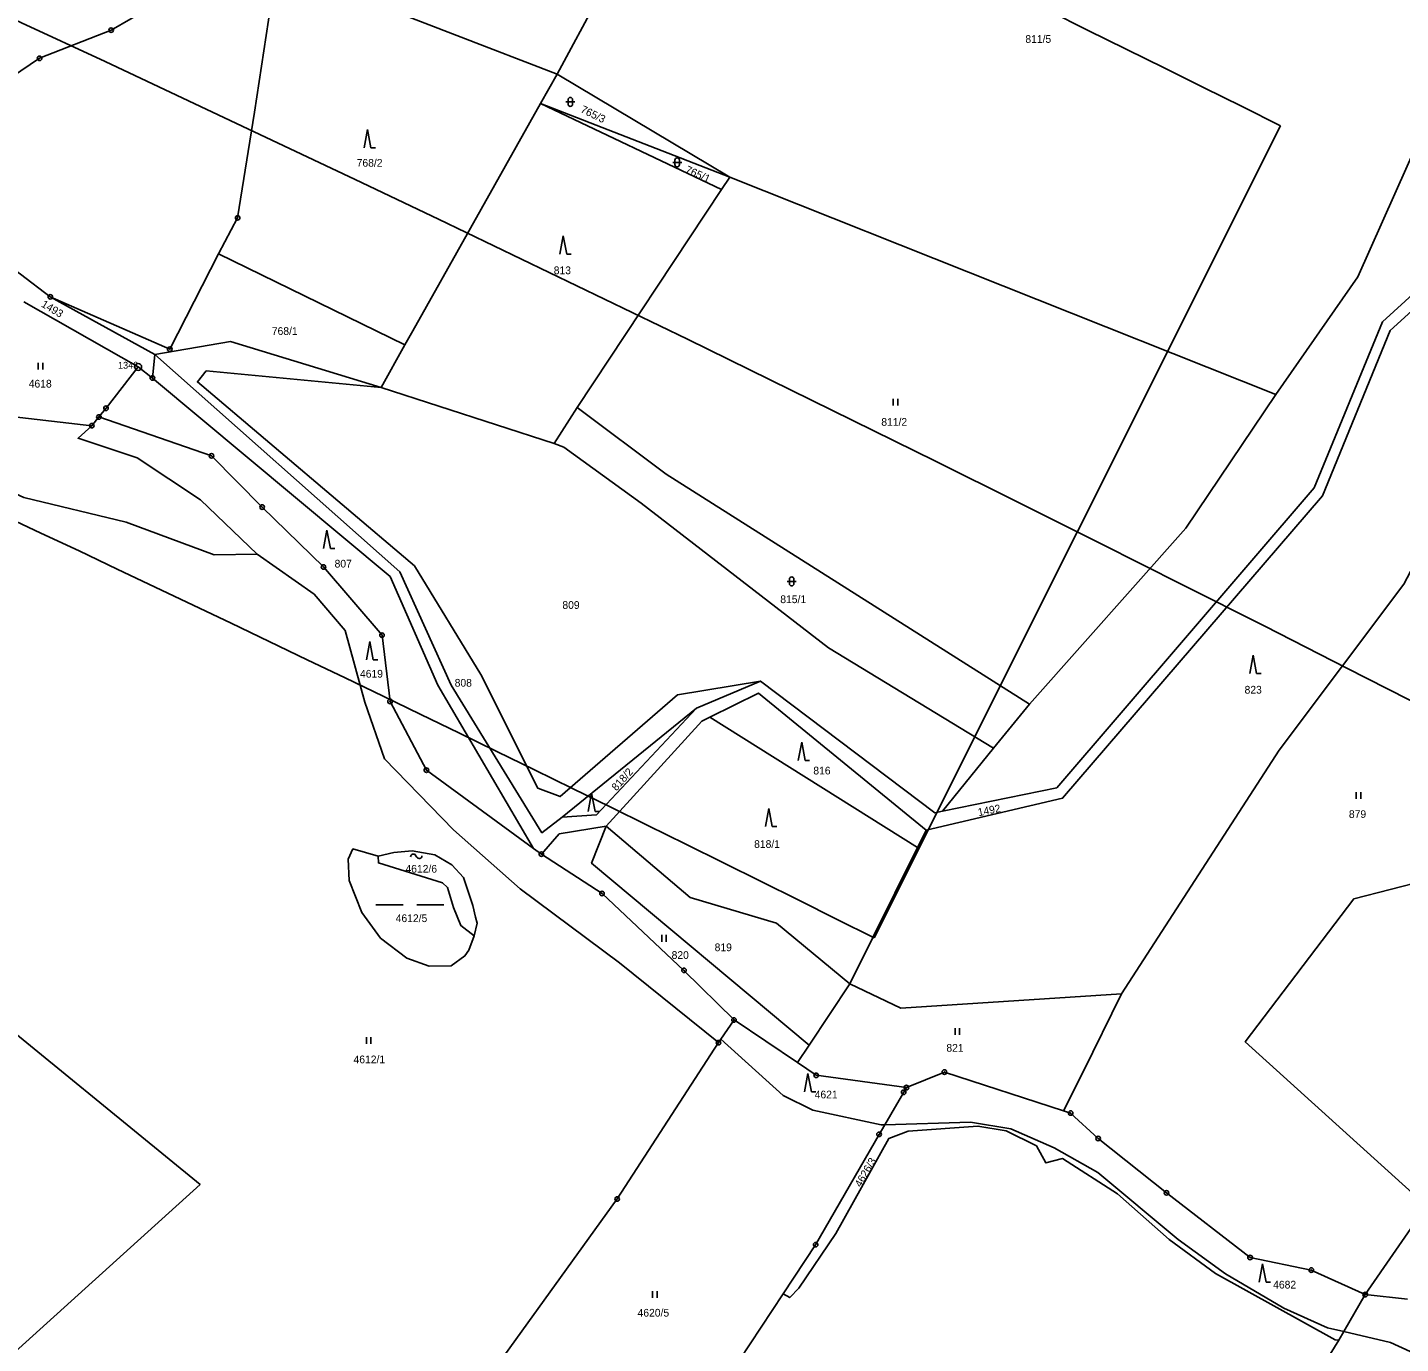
# Model space of a CAD drawing. Extents: x -644096 to -634268, y -1141430 to -1133463.
# Drawn here: x -638342.7 to -638040.3, y -1137496.6 to -1137206.7 of the extents above; entities that cross this region are included whole.
import ezdxf

# ---------------------------------------------------------------- set-up
doc = ezdxf.new("R2010")
doc.units = 0
for name, color, linetype in [('_CIVIL_CONSTRUCTION', 7, 'Continuous'), ('M_Svah_Zarez', 7, 'Continuous'), ('spodek_nasyp', 7, 'Continuous'), ('spodek_zarez', 7, 'Continuous'), ('svrsek_osa_sjezdy', 7, 'Continuous'), ('svrsek_osa_terminal_VRT', 7, 'Continuous'), ('svrsek_osa_VRT', 7, 'Continuous'), ('terminal_VRT', 7, 'Continuous')]:
    doc.layers.add(name, color=color, linetype=linetype)

msp = doc.modelspace()

# ---------------------------------------------------------------- linework, layer by layer
at = {"layer": '_CIVIL_CONSTRUCTION'}
for centre, radius in [((-638324.32, -1137207.27), 0.5), ((-638324.32, -1137207.27), 0.0303), ((-638340.07, -1137213.48), 0.5), ((-638340.07, -1137213.48), 0.0303), ((-638296.45, -1137248.6), 0.5), ((-638296.45, -1137248.6), 0.0303), ((-638337.71, -1137266.03), 0.5), ((-638337.71, -1137266.03), 0.0303), ((-638311.4, -1137277.54), 0.5), ((-638311.4, -1137277.54), 0.0303), ((-638318.35, -1137281.47), 0.75), ((-638318.35, -1137281.47), 0.03), ((-638315.22, -1137283.9), 0.5), ((-638315.22, -1137283.9), 0.0303), ((-638327, -1137292.48), 0.5), ((-638325.44, -1137290.56), 0.5), ((-638325.44, -1137290.56), 0.0303), ((-638328.56, -1137294.4), 0.5), ((-638328.56, -1137294.4), 0.0303), ((-638327, -1137292.48), 0.0303), ((-638302.21, -1137301.04), 0.5), ((-638302.21, -1137301.04), 0.0303), ((-638291.04, -1137312.33), 0.5), ((-638291.04, -1137312.33), 0.0303), ((-638277.53, -1137325.52), 0.5), ((-638277.53, -1137325.52), 0.0303), ((-638264.63, -1137340.54), 0.5), ((-638264.63, -1137340.54), 0.0303), ((-638262.86, -1137355.14), 0.5), ((-638262.86, -1137355.14), 0.0303), ((-638254.86, -1137370.3), 0.5), ((-638254.86, -1137370.3), 0.0303), ((-638229.54, -1137388.8), 0.5), ((-638229.54, -1137388.8), 0.0303), ((-638216.17, -1137397.46), 0.5), ((-638216.17, -1137397.46), 0.0303), ((-638198.12, -1137414.39), 0.5), ((-638198.12, -1137414.39), 0.0303), ((-638187.09, -1137425.31), 0.5), ((-638187.09, -1137425.31), 0.0303), ((-638190.5, -1137430.3), 0.5), ((-638190.5, -1137430.3), 0.0303), ((-638169, -1137437.5), 0.5), ((-638169, -1137437.5), 0.0303), ((-638140.75, -1137436.79), 0.5), ((-638140.75, -1137436.79), 0.0303), ((-638149.12, -1137440.21), 0.5), ((-638149.12, -1137440.21), 0.0303), ((-638149.72, -1137441.24), 0.5), ((-638149.72, -1137441.24), 0.0303), ((-638112.94, -1137445.82), 0.5), ((-638112.94, -1137445.82), 0.0303), ((-638155.14, -1137450.51), 0.5), ((-638155.14, -1137450.51), 0.0303), ((-638106.87, -1137451.42), 0.5), ((-638106.87, -1137451.42), 0.0303), ((-638212.84, -1137464.74), 0.5), ((-638212.84, -1137464.74), 0.0303), ((-638091.82, -1137463.4), 0.5), ((-638091.82, -1137463.4), 0.0303), ((-638169.12, -1137474.82), 0.5), ((-638169.12, -1137474.82), 0.0303), ((-638073.41, -1137477.64), 0.5), ((-638073.41, -1137477.64), 0.0303), ((-638059.92, -1137480.41), 0.5), ((-638059.92, -1137480.41), 0.0303), ((-638048.04, -1137485.81), 0.5), ((-638048.04, -1137485.81), 0.0303)]:
    msp.add_circle(centre, radius, dxfattribs=at)
at = {"layer": 'M_Svah_Zarez'}
msp.add_line((-638257.24, -1137389.05), (-638256.94, -1137389.45), dxfattribs=at)
for centre, start, end in [((-638257.75, -1137389.34), 29.2914, 181.2189), ((-638256.43, -1137389.16), 209.2914, 1.2189)]:
    msp.add_arc(centre, 0.588, start, end, dxfattribs=at)
at = {"layer": 'spodek_nasyp'}
msp.add_line((-638066.69, -1137228.36), (-638156.19, -1137407.22), dxfattribs=at)
for radius in [8902.25, 8702.25]:
    msp.add_arc((-642050.26, -1145189.6), radius, 63.41797, 71.234685, dxfattribs=at)
at = {"layer": 'spodek_zarez'}
msp.add_circle((-638683.07, -1137056.85), 1378.08, dxfattribs=at)
at = {"layer": 'svrsek_osa_sjezdy'}
for p, q in [((-638223.66, -1137222.58), (-638223.66, -1137223.58)), ((-638222.66, -1137223.58), (-638222.66, -1137222.58)), ((-638224.16, -1137223.08), (-638222.16, -1137223.08)), ((-638267.82, -1137229.16), (-638268.57, -1137233.16)), ((-638267.07, -1137233.16), (-638267.82, -1137229.16)), ((-638267.07, -1137233.16), (-638266.07, -1137233.16)), ((-638200.61, -1137236.4), (-638198.61, -1137236.4)), ((-638200.11, -1137235.9), (-638200.11, -1137236.9)), ((-638199.11, -1137236.9), (-638199.11, -1137235.9)), ((-638224.7, -1137252.59), (-638225.45, -1137256.59)), ((-638223.95, -1137256.59), (-638224.7, -1137252.59)), ((-638223.95, -1137256.59), (-638222.95, -1137256.59)), ((-638340.39, -1137282.04), (-638340.39, -1137280.54)), ((-638339.39, -1137282.04), (-638339.39, -1137280.54)), ((-638152.04, -1137289.97), (-638152.04, -1137288.47)), ((-638151.04, -1137289.97), (-638151.04, -1137288.47)), ((-638276.77, -1137317.43), (-638277.52, -1137321.43)), ((-638276.02, -1137321.43), (-638276.77, -1137317.43)), ((-638276.02, -1137321.43), (-638275.02, -1137321.43)), ((-638174.89, -1137328.21), (-638174.89, -1137329.21)), ((-638173.89, -1137329.21), (-638173.89, -1137328.21)), ((-638175.39, -1137328.71), (-638173.39, -1137328.71)), ((-638267.32, -1137341.95), (-638268.07, -1137345.95)), ((-638266.57, -1137345.95), (-638267.32, -1137341.95)), ((-638266.57, -1137345.95), (-638265.57, -1137345.95)), ((-638072.73, -1137344.97), (-638073.48, -1137348.97)), ((-638071.98, -1137348.97), (-638072.73, -1137344.97)), ((-638071.98, -1137348.97), (-638070.98, -1137348.97)), ((-638172.19, -1137364.12), (-638172.94, -1137368.12)), ((-638171.44, -1137368.12), (-638172.19, -1137364.12)), ((-638171.44, -1137368.12), (-638170.44, -1137368.12)), ((-638218.46, -1137375.37), (-638219.21, -1137379.37)), ((-638217.71, -1137379.37), (-638218.46, -1137375.37)), ((-638050.04, -1137376.61), (-638050.04, -1137375.11)), ((-638049.04, -1137376.61), (-638049.04, -1137375.11)), ((-638217.71, -1137379.37), (-638216.71, -1137379.37)), ((-638179.42, -1137378.71), (-638180.17, -1137382.71)), ((-638178.67, -1137382.71), (-638179.42, -1137378.71)), ((-638178.67, -1137382.71), (-638177.67, -1137382.71)), ((-638266, -1137399.98), (-638260, -1137399.98)), ((-638257, -1137399.98), (-638251, -1137399.98)), ((-638203.02, -1137408.09), (-638203.02, -1137406.59)), ((-638202.02, -1137408.09), (-638202.02, -1137406.59)), ((-638138.39, -1137428.62), (-638138.39, -1137427.12)), ((-638137.39, -1137428.62), (-638137.39, -1137427.12)), ((-638268.08, -1137430.6), (-638268.08, -1137429.1)), ((-638267.08, -1137430.6), (-638267.08, -1137429.1)), ((-638170.81, -1137437.11), (-638171.56, -1137441.11)), ((-638170.06, -1137441.11), (-638170.81, -1137437.11)), ((-638170.06, -1137441.11), (-638169.06, -1137441.11)), ((-638070.65, -1137479.05), (-638071.4, -1137483.05)), ((-638069.9, -1137483.05), (-638070.65, -1137479.05)), ((-638205.05, -1137486.54), (-638205.05, -1137485.04)), ((-638204.05, -1137486.54), (-638204.05, -1137485.04)), ((-638069.9, -1137483.05), (-638068.9, -1137483.05))]:
    msp.add_line(p, q, dxfattribs=at)
for centre, start, end in [((-638223.16, -1137222.58), 0, 180), ((-638223.16, -1137223.58), 180, 359.9879), ((-638199.61, -1137235.9), 0, 180), ((-638199.61, -1137236.9), 180, 359.9879), ((-638174.39, -1137328.21), 0, 180), ((-638174.39, -1137329.21), 180, 359.9879)]:
    msp.add_arc(centre, 0.5, start, end, dxfattribs=at)
at = {"layer": 'svrsek_osa_terminal_VRT'}
msp.add_arc((-642050.26, -1145189.6), 8802.25, 41.413152, 75.317049, dxfattribs=at)
at = {"layer": 'terminal_VRT'}
for p, q in [((-638226.08, -1137216.98), (-638202.26, -1137172.78)), ((-638226.08, -1137216.98), (-638283.2, -1137194.91)), ((-638226.08, -1137216.98), (-638229.69, -1137223.41)), ((-638188, -1137239.63), (-638226.08, -1137216.98)), ((-638188, -1137239.63), (-638229.69, -1137223.41)), ((-638229.69, -1137223.41), (-638189.87, -1137242.39)), ((-638189.87, -1137242.39), (-638188, -1137239.63)), ((-638067.72, -1137287.53), (-638188, -1137239.63)), ((-638189.87, -1137242.39), (-638221.68, -1137290.4)), ((-638259.59, -1137276.56), (-638300.65, -1137256.52)), ((-638343.58, -1137267.15), (-638318.35, -1137281.47)), ((-638343.58, -1137267.15), (-638318.35, -1137281.47)), ((-638337.71, -1137266.03), (-638314.66, -1137278.7)), ((-638264.82, -1137286.01), (-638259.59, -1137276.56)), ((-638314.66, -1137278.7), (-638315.22, -1137283.9)), ((-638315.22, -1137283.9), (-638318.35, -1137281.47)), ((-638226.74, -1137298.33), (-638264.82, -1137286.01)), ((-638328.56, -1137294.4), (-638359.48, -1137290.85)), ((-638226.74, -1137298.33), (-638221.68, -1137290.4)), ((-638328.56, -1137294.4), (-638327, -1137292.48)), ((-638327, -1137292.48), (-638302.21, -1137301.04)), ((-638327, -1137292.48), (-638302.21, -1137301.04)), ((-638302.21, -1137301.04), (-638291.04, -1137312.33)), ((-638302.21, -1137301.04), (-638291.04, -1137312.33)), ((-638291.04, -1137312.33), (-638277.53, -1137325.52)), ((-638291.04, -1137312.33), (-638277.53, -1137325.52)), ((-638195.38, -1137356.6), (-638181.25, -1137350.65)), ((-638121.97, -1137355.75), (-638129.94, -1137365.45)), ((-638224.94, -1137380.63), (-638195.38, -1137356.6)), ((-638192.42, -1137358.59), (-638146.66, -1137387.32)), ((-638141.17, -1137379.31), (-638129.94, -1137365.45)), ((-638254.86, -1137370.3), (-638231.29, -1137387.52)), ((-638254.86, -1137370.3), (-638231.29, -1137387.52)), ((-638146.66, -1137387.32), (-638144.77, -1137383.52)), ((-638231.29, -1137387.52), (-638229.54, -1137388.8)), ((-638231.29, -1137387.52), (-638229.54, -1137388.8)), ((-638146.66, -1137387.32), (-638161.59, -1137417.32)), ((-638198.12, -1137414.39), (-638187.09, -1137425.31)), ((-638198.12, -1137414.39), (-638187.09, -1137425.31)), ((-638170.55, -1137430.87), (-638161.59, -1137417.32)), ((-638189.98, -1137429.54), (-638187.09, -1137425.31)), ((-638187.09, -1137425.31), (-638173.13, -1137434.71)), ((-638187.09, -1137425.31), (-638173.13, -1137434.71)), ((-638189.98, -1137429.54), (-638190.5, -1137430.3)), ((-638173.13, -1137434.71), (-638170.55, -1137430.87)), ((-638173.13, -1137434.71), (-638169, -1137437.5)), ((-638173.13, -1137434.71), (-638169, -1137437.5)), ((-638169, -1137437.5), (-638149.12, -1137440.21)), ((-638169, -1137437.5), (-638149.12, -1137440.21)), ((-638149.12, -1137440.21), (-638140.75, -1137436.79)), ((-638149.12, -1137440.21), (-638140.75, -1137436.79)), ((-638140.75, -1137436.79), (-638114.52, -1137445.3)), ((-638140.75, -1137436.79), (-638114.52, -1137445.3)), ((-638114.52, -1137445.3), (-638112.94, -1137445.82)), ((-638114.52, -1137445.3), (-638112.94, -1137445.82)), ((-638048.04, -1137485.81), (-638034.58, -1137466.29)), ((-638059.92, -1137480.41), (-638048.04, -1137485.81)), ((-638059.92, -1137480.41), (-638048.04, -1137485.81)), ((-638052.74, -1137493.96), (-638048.04, -1137485.81)), ((-638048.04, -1137485.81), (-638038.73, -1137486.8)), ((-638048.04, -1137485.81), (-638038.73, -1137486.8)), ((-638052.74, -1137493.96), (-638053.86, -1137495.87))]:
    msp.add_line(p, q, dxfattribs=at)
for points in [[(-638141.17, -1137379.31), (-638116.01, -1137374.15), (-638059.32, -1137308.1), (-638044.21, -1137271.5), (-637993.44, -1137225.18), (-637962.02, -1137170.91), (-637946.2, -1137152.95)], [(-638004.89, -1137156.69), (-638003.76, -1137158.62), (-638049.65, -1137261.64), (-638067.72, -1137287.53)], [(-638359.07, -1137237.67), (-638360.26, -1137227.08), (-638340.07, -1137213.48), (-638324.32, -1137207.27), (-638311.32, -1137199.73), (-638303.18, -1137189.15), (-638298.56, -1137182.99), (-638292.25, -1137174.81)], [(-638283.2, -1137194.91), (-638288.62, -1137198.24), (-638292.72, -1137225.35), (-638296.45, -1137248.6), (-638300.65, -1137256.52)], [(-638259.59, -1137276.56), (-638257.87, -1137273.54), (-638245.15, -1137250.87), (-638229.69, -1137223.41)], [(-637990.92, -1137226.53), (-638042.54, -1137273.4), (-638057.42, -1137309.86), (-638114.72, -1137376.46), (-638144.77, -1137383.52)], [(-638337.71, -1137266.03), (-638344.31, -1137261), (-638348.89, -1137257.76), (-638349.91, -1137257.11), (-638355.69, -1137246.75)], [(-638300.65, -1137256.52), (-638311.4, -1137277.54), (-638337.71, -1137266.03)], [(-638314.66, -1137278.7), (-638297.98, -1137275.85), (-638264.82, -1137286.01)], [(-638314.66, -1137278.7), (-638260.72, -1137326.58), (-638249.41, -1137351.54), (-638229.4, -1137384.09), (-638224.94, -1137380.63)], [(-638318.35, -1137281.47), (-638325.44, -1137290.56), (-638327, -1137292.48)], [(-638318.35, -1137281.47), (-638325.44, -1137290.56), (-638327, -1137292.48)], [(-638181.25, -1137350.65), (-638199.56, -1137353.7), (-638225.42, -1137376.11), (-638230.33, -1137374.27), (-638242.86, -1137349.21), (-638257.47, -1137325.31), (-638305.3, -1137284.77), (-638303.35, -1137282.31), (-638264.82, -1137286.01)], [(-638231.29, -1137387.52), (-638252.37, -1137351.56), (-638262.86, -1137327.61), (-638315.22, -1137283.9)], [(-638067.72, -1137287.53), (-638087.57, -1137316.98), (-638121.97, -1137355.75)], [(-638101.7, -1137419.54), (-638066.99, -1137365.86), (-638039.53, -1137329.33), (-638017.69, -1137287.74)], [(-638221.68, -1137290.4), (-638202.03, -1137305.09), (-638121.97, -1137355.75)], [(-638292.12, -1137322.72), (-638304.61, -1137310.77), (-638318.55, -1137301.5), (-638331.59, -1137297.17), (-638328.56, -1137294.4)], [(-638129.94, -1137365.45), (-638166.28, -1137343.36), (-638207.58, -1137311.46), (-638224.56, -1137299.12), (-638226.74, -1137298.33)], [(-638292.12, -1137322.72), (-638301.6, -1137322.86), (-638320.99, -1137315.68), (-638343.52, -1137310.21), (-638351.49, -1137306.64), (-638365.93, -1137301.95)], [(-638190.5, -1137430.3), (-638212.32, -1137412.72), (-638234.22, -1137396.45), (-638248.92, -1137383.44), (-638264.08, -1137367.79), (-638268.43, -1137355.33), (-638272.77, -1137339.53), (-638279.62, -1137331.55), (-638292.12, -1137322.72)], [(-638277.53, -1137325.52), (-638264.63, -1137340.54), (-638262.86, -1137355.14), (-638254.86, -1137370.3)], [(-638277.53, -1137325.52), (-638264.63, -1137340.54), (-638262.86, -1137355.14), (-638254.86, -1137370.3)], [(-638181.25, -1137350.65), (-638142.86, -1137379.69), (-638141.17, -1137379.31)], [(-637966.16, -1137352.85), (-637989.89, -1137351.23), (-638011.13, -1137372.86), (-638025.74, -1137383.44), (-638034.55, -1137394.51), (-638050.56, -1137398.63), (-638074.49, -1137430.16), (-638034.58, -1137466.29)], [(-638144.77, -1137383.52), (-638181.72, -1137353.35), (-638192.42, -1137358.59)], [(-638195.38, -1137356.6), (-638217.4, -1137380.13), (-638224.94, -1137380.63)], [(-638215.27, -1137382.61), (-638194.15, -1137359.47), (-638192.42, -1137358.59)], [(-638215.27, -1137382.61), (-638225.59, -1137384.33), (-638229.54, -1137388.8)], [(-638215.27, -1137382.61), (-638218.46, -1137390.8), (-638170.55, -1137430.87)], [(-638161.59, -1137417.32), (-638177.71, -1137404.02), (-638196.72, -1137398.33), (-638215.27, -1137382.61)], [(-638244.31, -1137406.81), (-638245.51, -1137409.92), (-638246.36, -1137411.19), (-638249.44, -1137413.42), (-638254.26, -1137413.49), (-638259.2, -1137411.71), (-638264.94, -1137407.27), (-638269.05, -1137401.67), (-638271.86, -1137394.56), (-638272.12, -1137389.91), (-638271.06, -1137387.64), (-638265.48, -1137389.21)], [(-638265.48, -1137389.21), (-638262.01, -1137388.45), (-638258.03, -1137388.08), (-638253.03, -1137388.96), (-638249.29, -1137391.15), (-638246.7, -1137393.91), (-638244.63, -1137400.12), (-638244.01, -1137402.68), (-638243.69, -1137404.01), (-638244.31, -1137406.81)], [(-638229.54, -1137388.8), (-638216.17, -1137397.46), (-638198.12, -1137414.39)], [(-638229.54, -1137388.8), (-638216.17, -1137397.46), (-638198.12, -1137414.39)], [(-638244.31, -1137406.81), (-638247.24, -1137404.51), (-638248.91, -1137400.53), (-638250.19, -1137396.11), (-638251.35, -1137395.14), (-638265.43, -1137390.71), (-638265.48, -1137389.21)], [(-638101.7, -1137419.54), (-638150.33, -1137422.68), (-638161.59, -1137417.32)], [(-638355.81, -1137419.84), (-638304.73, -1137461.56), (-638360.06, -1137511.55)], [(-638114.52, -1137445.3), (-638110.21, -1137436.75), (-638101.7, -1137419.54)], [(-638190.5, -1137430.3), (-638212.84, -1137464.74), (-638240.08, -1137502.51)], [(-638153.9, -1137448.39), (-638154.65, -1137448.41), (-638169.7, -1137445.18), (-638176.29, -1137441.97), (-638189.98, -1137429.54)], [(-638153.9, -1137448.39), (-638152.57, -1137446.11), (-638149.72, -1137441.24), (-638149.12, -1137440.21)], [(-638112.94, -1137445.82), (-638106.87, -1137451.42), (-638091.82, -1137463.4)], [(-638112.94, -1137445.82), (-638106.87, -1137451.42), (-638091.82, -1137463.4)], [(-638176.25, -1137485.63), (-638169.12, -1137474.82), (-638155.14, -1137450.51), (-638153.9, -1137448.39)], [(-638053.86, -1137495.87), (-638054.64, -1137495.79), (-638081.04, -1137481.16), (-638091.27, -1137473.69), (-638102.61, -1137463.63), (-638114.74, -1137455.85), (-638118.37, -1137456.79), (-638120.49, -1137453.05), (-638127.15, -1137449.75), (-638133.37, -1137448.7), (-638148.7, -1137449.83), (-638153.02, -1137451.43), (-638164.67, -1137472.35), (-638172.8, -1137484.36), (-638174.82, -1137486.45), (-638176.25, -1137485.63)], [(-638052.74, -1137493.96), (-638056.39, -1137493.11), (-638066.01, -1137488.8), (-638078.83, -1137481.21), (-638089.24, -1137473.66), (-638106.93, -1137458.94), (-638116.55, -1137453.45), (-638126.09, -1137449.31), (-638135.01, -1137447.84), (-638153.9, -1137448.39)], [(-638091.82, -1137463.4), (-638073.41, -1137477.64), (-638059.92, -1137480.41)], [(-638091.82, -1137463.4), (-638073.41, -1137477.64), (-638059.92, -1137480.41)], [(-638176.25, -1137485.63), (-638188.35, -1137503.99), (-638218.05, -1137539.49), (-638223.17, -1137545.26)], [(-638030.47, -1137501.89), (-638042.44, -1137496.35), (-638052.74, -1137493.96)], [(-638120.53, -1137595.98), (-638103.92, -1137571.76), (-638086.77, -1137545.69), (-638070.51, -1137522.81), (-638053.86, -1137495.87)]]:
    msp.add_lwpolyline(points, dxfattribs=at)

# ---------------------------------------------------------------- texts
at = {"layer": '_CIVIL_CONSTRUCTION'}
msp.add_text('1348', height=1.5, dxfattribs=at).set_placement((-638322.8, -1137281.84))
at = {"layer": 'svrsek_osa_VRT'}
for s, p in [('811/5', (-638122.91, -1137210.07)), ('768/2', (-638270.22, -1137237.36)), ('813', (-638226.81, -1137261.03)), ('768/1', (-638288.91, -1137274.41)), ('4618', (-638342.46, -1137286)), ('811/2', (-638154.65, -1137294.43)), ('807', (-638275.09, -1137325.65)), ('809', (-638224.9, -1137334.75)), ('815/1', (-638176.9, -1137333.49)), ('4619', (-638269.49, -1137349.9)), ('808', (-638248.63, -1137351.89)), ('823', (-638074.62, -1137353.42)), ('816', (-638169.62, -1137371.23)), ('879', (-638051.64, -1137380.82)), ('818/1', (-638182.66, -1137387.41)), ('4612/6', (-638259.47, -1137392.86)), ('4612/5', (-638261.62, -1137403.75)), ('820', (-638200.84, -1137411.86)), ('819', (-638191.36, -1137410.16)), ('821', (-638140.31, -1137432.31)), ('4612/1', (-638270.91, -1137434.85)), ('4621', (-638169.32, -1137442.59)), ('4682', (-638068.32, -1137484.47)), ('4620/5', (-638208.34, -1137490.66))]:
    msp.add_text(s, height=1.7, dxfattribs=at).set_placement(p)
for s, rotation, p in [('765/3', 334, (-638221.06, -1137225.3)), ('765/1', 336, (-638197.99, -1137238.61)), ('1493', 329, (-638339.86, -1137268.08)), ('818/2', 48, (-638213, -1137374.98)), ('1492', 11, (-638133.21, -1137380.43)), ('4626/3', 60, (-638159.16, -1137462.31))]:
    msp.add_text(s, height=1.7, rotation=rotation, dxfattribs=at).set_placement(p)

doc.saveas('drawing.dxf')
